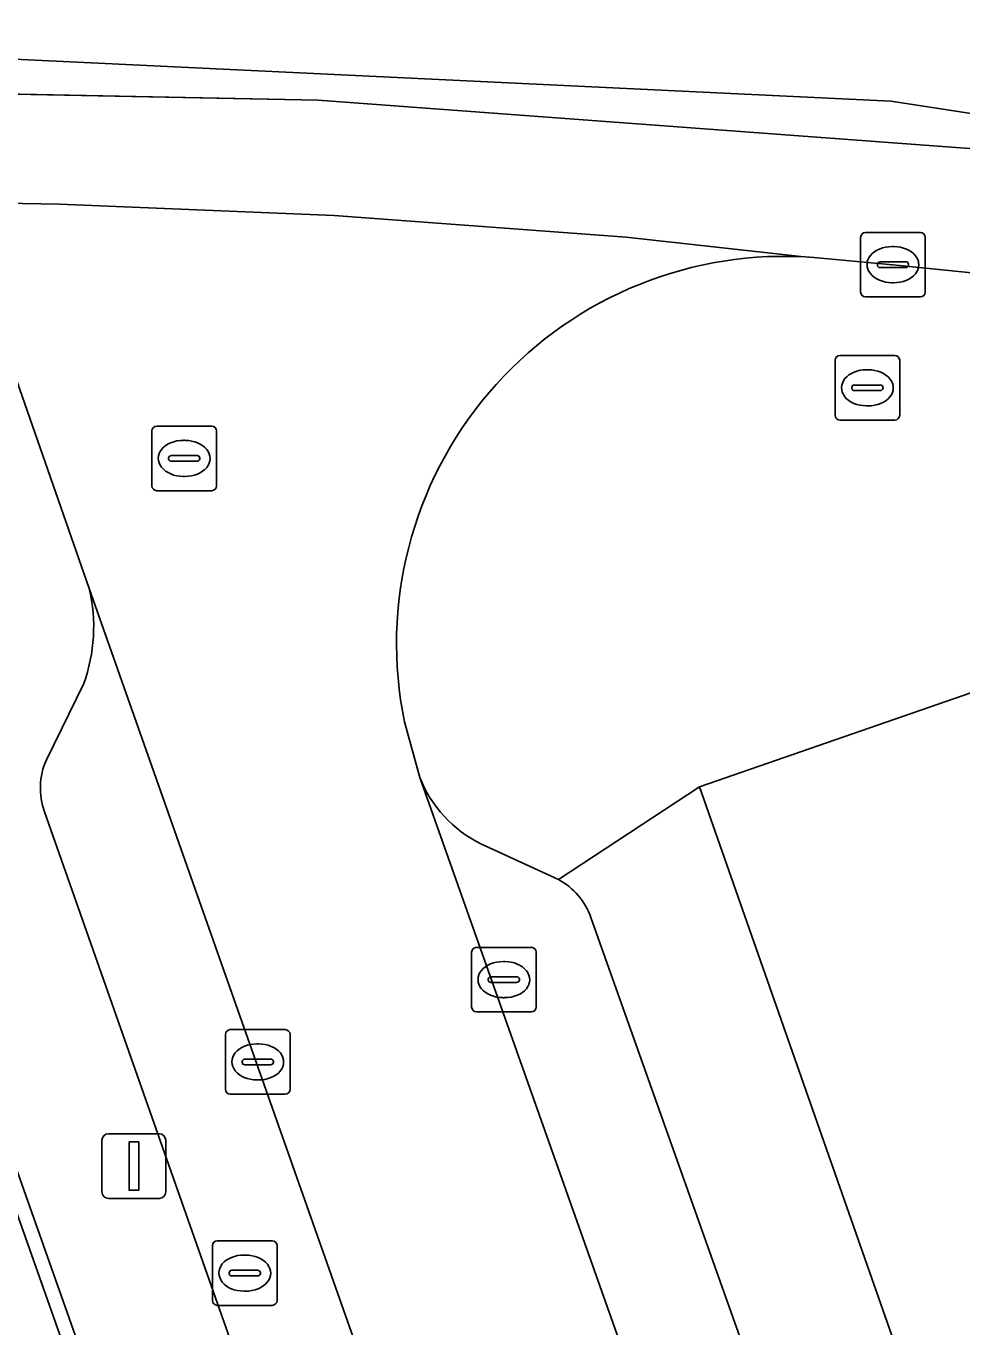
# Model space of a CAD drawing. Extents: x 162172 to 163187, y 382874 to 383685.
# Drawn here: x 162909.58 to 162924.08, y 383664.38 to 383684.52 of the extents above; entities that cross this region are included whole.
import ezdxf

# ---------------------------------------------------------------- set-up
doc = ezdxf.new("R2010")
doc.units = 0
for name, color, linetype in [('IMGEO_Brandkraan', 7, 'Continuous'), ('IMGEO_Erf', 7, 'Continuous'), ('IMGEO_Hek', 7, 'Continuous'), ('IMGEO_Kolk', 7, 'Continuous'), ('IMGEO_Lichtmast', 7, 'Continuous'), ('IMGEO_Pand', 7, 'Continuous'), ('IMGEO_Parkeervlak_open', 7, 'Continuous'), ('IMGEO_Rijbaan_lokaal_gesloten', 7, 'Continuous'), ('IMGEO_Rijbaan_lokaal_open', 7, 'Continuous'), ('IMGEO_Rioolput', 7, 'Continuous'), ('IMGEO_Voetpad_open', 7, 'Continuous')]:
    doc.layers.add(name, color=color, linetype=linetype)

msp = doc.modelspace()

# ---------------------------------------------------------------- linework, layer by layer
at = {"layer": 'IMGEO_Brandkraan'}
for p, q in [((162922.111, 383678.486), (162922.111, 383679.338)), ((162922.186, 383679.412), (162923.038, 383679.412)), ((162923.112, 383679.338), (162923.112, 383678.486)), ((162922.599, 383679.192), (162922.624, 383679.192)), ((162922.37, 383678.906), (162922.37, 383678.918)), ((162922.413, 383678.955), (162922.811, 383678.955)), ((162922.854, 383678.918), (162922.854, 383678.906)), ((162922.808, 383678.869), (162922.41, 383678.869)), ((162922.622, 383678.632), (162922.597, 383678.632)), ((162923.038, 383678.412), (162922.186, 383678.412))]:
    msp.add_line(p, q, dxfattribs=at)
for points in [[(162922.111, 383678.486), (162922.111, 383679.338)], [(162922.186, 383679.412), (162923.038, 383679.412)], [(162923.112, 383679.338), (162923.112, 383678.486)], [(162923.038, 383678.412), (162922.186, 383678.412)]]:
    msp.add_lwpolyline(points, dxfattribs=at)
for centre, radius, start, end in [((162922.188, 383679.336), 0.0765, 91.552, 178.448), ((162922.188, 383679.336), 0.0765, 91.552, 178.448), ((162923.036, 383679.336), 0.0765, 1.552, 88.448), ((162923.036, 383679.336), 0.0765, 1.552, 88.448), ((162922.41, 383678.915), 0.0403, 85.8775, 175.7526), ((162922.407, 383678.905), 0.0366, 178.938, 274.7102), ((162922.811, 383678.912), 0.043, 264.8664, 352.4533), ((162922.815, 383678.917), 0.0386, 1.7309, 96.639), ((162922.188, 383678.488), 0.0765, 181.552, 268.448), ((162922.188, 383678.488), 0.0765, 181.552, 268.448), ((162923.036, 383678.488), 0.0765, 271.552, 358.448), ((162923.036, 383678.488), 0.0765, 271.552, 358.448)]:
    msp.add_arc(centre, radius, start, end, dxfattribs=at)
for centre, major_axis, ratio, start_param, end_param in [((162922.598, 383678.912), (-0.387, 0.002), 0.722429, 4.712389, 7.853982), ((162922.623, 383678.912), (-0.39, 0.002), 0.717154, 1.570796, 4.712389)]:
    msp.add_ellipse(centre, major_axis=major_axis, ratio=ratio, start_param=start_param, end_param=end_param, dxfattribs=at)
at = {"layer": 'IMGEO_Erf'}
msp.add_lwpolyline([(162916.808, 383645.252), (162917.022, 383645.318), (162905.854, 383676.941), (162900.86, 383679.518), (162900.856, 383679.351), (162896.033, 383677.873), (162891.968, 383676.595), (162891.808, 383676.545), (162838.673, 383660.196), (162837.735, 383657.749), (162837.594, 383657.15), (162860.297, 383631.879), (162881.252, 383608.295), (162909.981, 383576.237), (162910.86, 383575.728)], dxfattribs=at)
at = {"layer": 'IMGEO_Hek'}
msp.add_lwpolyline([(162900.856, 383679.351), (162905.648, 383676.864), (162916.808, 383645.252)], dxfattribs=at)
at = {"layer": 'IMGEO_Kolk'}
for p, q in [((162922.582, 383681.319), (162923.434, 383681.319)), ((162922.507, 383680.393), (162922.507, 383681.245)), ((162923.508, 383681.245), (162923.508, 383680.393)), ((162922.995, 383681.099), (162923.02, 383681.099)), ((162922.766, 383680.813), (162922.766, 383680.825)), ((162923.204, 383680.776), (162922.806, 383680.776)), ((162922.809, 383680.862), (162923.207, 383680.862)), ((162923.25, 383680.825), (162923.25, 383680.813)), ((162923.018, 383680.539), (162922.993, 383680.539)), ((162923.434, 383680.319), (162922.582, 383680.319)), ((162916.557, 383670.243), (162917.409, 383670.243)), ((162916.482, 383669.317), (162916.482, 383670.169)), ((162917.483, 383670.169), (162917.483, 383669.317)), ((162916.97, 383670.023), (162916.995, 383670.023)), ((162916.741, 383669.737), (162916.741, 383669.749)), ((162917.179, 383669.7), (162916.781, 383669.7)), ((162916.784, 383669.786), (162917.182, 383669.786)), ((162917.225, 383669.749), (162917.225, 383669.737)), ((162916.993, 383669.463), (162916.968, 383669.463)), ((162917.409, 383669.243), (162916.557, 383669.243)), ((162912.67, 383668.042), (162912.67, 383668.894)), ((162912.745, 383668.968), (162913.597, 383668.968)), ((162913.671, 383668.894), (162913.671, 383668.042)), ((162913.158, 383668.748), (162913.183, 383668.748)), ((162912.929, 383668.462), (162912.929, 383668.474)), ((162912.972, 383668.511), (162913.37, 383668.511)), ((162913.413, 383668.474), (162913.413, 383668.462)), ((162913.367, 383668.425), (162912.969, 383668.425)), ((162913.181, 383668.188), (162913.156, 383668.188)), ((162913.597, 383667.968), (162912.745, 383667.968))]:
    msp.add_line(p, q, dxfattribs=at)
for points in [[(162922.582, 383681.319), (162923.434, 383681.319)], [(162922.507, 383680.393), (162922.507, 383681.245)], [(162923.508, 383681.245), (162923.508, 383680.393)], [(162923.434, 383680.319), (162922.582, 383680.319)], [(162916.557, 383670.243), (162917.409, 383670.243)], [(162916.482, 383669.317), (162916.482, 383670.169)], [(162917.483, 383670.169), (162917.483, 383669.317)], [(162917.409, 383669.243), (162916.557, 383669.243)], [(162912.67, 383668.042), (162912.67, 383668.894)], [(162912.745, 383668.968), (162913.597, 383668.968)], [(162913.671, 383668.894), (162913.671, 383668.042)], [(162913.597, 383667.968), (162912.745, 383667.968)]]:
    msp.add_lwpolyline(points, dxfattribs=at)
for centre, radius, start, end in [((162922.584, 383681.243), 0.0765, 91.552, 178.448), ((162922.584, 383681.243), 0.0765, 91.552, 178.448), ((162923.432, 383681.243), 0.0765, 1.552, 88.448), ((162923.432, 383681.243), 0.0765, 1.552, 88.448), ((162922.806, 383680.822), 0.0403, 85.8775, 175.7526), ((162922.803, 383680.812), 0.0366, 178.938, 274.7102), ((162923.207, 383680.819), 0.043, 264.8664, 352.4533), ((162923.211, 383680.824), 0.0386, 1.7309, 96.639), ((162922.584, 383680.395), 0.0765, 181.552, 268.448), ((162922.584, 383680.395), 0.0765, 181.552, 268.448), ((162923.432, 383680.395), 0.0765, 271.552, 358.448), ((162923.432, 383680.395), 0.0765, 271.552, 358.448), ((162916.559, 383670.167), 0.0765, 91.552, 178.448), ((162916.559, 383670.167), 0.0765, 91.552, 178.448), ((162917.407, 383670.167), 0.0765, 1.552, 88.448), ((162917.407, 383670.167), 0.0765, 1.552, 88.448), ((162916.781, 383669.746), 0.0403, 85.8775, 175.7526), ((162916.778, 383669.736), 0.0366, 178.938, 274.7102), ((162917.182, 383669.743), 0.043, 264.8664, 352.4533), ((162917.186, 383669.748), 0.0386, 1.7309, 96.639), ((162916.559, 383669.319), 0.0765, 181.552, 268.448), ((162916.559, 383669.319), 0.0765, 181.552, 268.448), ((162917.407, 383669.319), 0.0765, 271.552, 358.448), ((162917.407, 383669.319), 0.0765, 271.552, 358.448), ((162912.747, 383668.892), 0.0765, 91.552, 178.448), ((162912.747, 383668.892), 0.0765, 91.552, 178.448), ((162913.595, 383668.892), 0.0765, 1.552, 88.448), ((162913.595, 383668.892), 0.0765, 1.552, 88.448), ((162912.969, 383668.471), 0.0403, 85.8775, 175.7526), ((162912.966, 383668.461), 0.0366, 178.938, 274.7102), ((162913.37, 383668.468), 0.043, 264.8664, 352.4533), ((162913.374, 383668.473), 0.0386, 1.7309, 96.639), ((162912.747, 383668.044), 0.0765, 181.552, 268.448), ((162912.747, 383668.044), 0.0765, 181.552, 268.448), ((162913.595, 383668.044), 0.0765, 271.552, 358.448), ((162913.595, 383668.044), 0.0765, 271.552, 358.448)]:
    msp.add_arc(centre, radius, start, end, dxfattribs=at)
for centre, major_axis, ratio, start_param, end_param in [((162922.994, 383680.819), (-0.387, 0.002), 0.722429, 4.712389, 7.853982), ((162923.019, 383680.819), (-0.39, 0.002), 0.717154, 1.570796, 4.712389), ((162916.969, 383669.743), (-0.387, 0.002), 0.722429, 4.712389, 7.853982), ((162916.994, 383669.743), (-0.39, 0.002), 0.717154, 1.570796, 4.712389), ((162913.157, 383668.468), (-0.387, 0.002), 0.722429, 4.712389, 7.853982), ((162913.182, 383668.468), (-0.39, 0.002), 0.717154, 1.570796, 4.712389)]:
    msp.add_ellipse(centre, major_axis=major_axis, ratio=ratio, start_param=start_param, end_param=end_param, dxfattribs=at)
at = {"layer": 'IMGEO_Lichtmast'}
for p, q in [((162910.757, 383666.454), (162910.757, 383667.254)), ((162910.757, 383667.254), (162910.757, 383666.454)), ((162910.857, 383667.354), (162911.647, 383667.354)), ((162911.647, 383667.354), (162910.857, 383667.354)), ((162911.747, 383667.254), (162911.747, 383666.454)), ((162911.747, 383666.454), (162911.747, 383667.254)), ((162911.647, 383666.354), (162910.857, 383666.354)), ((162910.857, 383666.354), (162911.647, 383666.354))]:
    msp.add_line(p, q, dxfattribs=at)
msp.add_lwpolyline([(162911.177, 383667.229), (162911.327, 383667.229), (162911.327, 383666.479), (162911.177, 383666.479), (162911.177, 383667.229)], dxfattribs=at)
for centre, start, end in [((162910.857, 383667.254), 90, 180), ((162910.857, 383667.254), 90, 180), ((162911.647, 383667.254), 0, 90), ((162911.647, 383667.254), 360, 90), ((162910.857, 383666.454), 180, 270), ((162910.857, 383666.454), 180, 270), ((162911.647, 383666.454), 270, 0), ((162911.647, 383666.454), 270, 0)]:
    msp.add_arc(centre, 0.1, start, end, dxfattribs=at)
at = {"layer": 'IMGEO_Pand'}
msp.add_lwpolyline([(162931.617, 383639.614), (162937.863, 383641.479), (162930.462, 383662.534), (162933.833, 383673.911), (162933.484, 383674.007), (162927.509, 383675.327), (162920.012, 383672.731)], close=True, dxfattribs=at)
at = {"layer": 'IMGEO_Parkeervlak_open'}
for points in [[(162938.068, 383597.999), (162926.448, 383630.793), (162925.278, 383634.043), (162910.559, 383675.802)], [(162910.475, 383674.33), (162909.897, 383673.148)], [(162915.679, 383672.873), (162928.98, 383635.304), (162928.989, 383636.153), (162929.113, 383636.577), (162929.647, 383637.503)], [(162909.87, 383672.342), (162915.326, 383656.831)], [(162917.827, 383671.294), (162916.628, 383671.846)], [(162923.671, 383655.66), (162918.33, 383670.704)]]:
    msp.add_lwpolyline(points, dxfattribs=at)
for centre, radius, start, end in [((162908.081, 383675.205), 2.549, 339.9245, 13.5434), ((162910.868, 383672.712), 1.064, 155.8178, 200.345), ((162917.513, 383673.616), 1.979, 202.0511, 243.4279), ((162917.3, 383670.336), 1.094, 19.6862, 61.2118)]:
    msp.add_arc(centre, radius, start, end, dxfattribs=at)
at = {"layer": 'IMGEO_Rijbaan_lokaal_gesloten'}
for points in [[(162982.453, 383670.425), (162963.252, 383677.157), (162931.033, 383682.115), (162922.976, 383683.355), (162910.589, 383683.945), (162898.578, 383684.517), (162874.567, 383682.58), (162844.747, 383672.508), (162838.543, 383669.56), (162838.766, 383668.996), (162839.387, 383669.288), (162849.673, 383672.355)], [(163028.485, 383653.341), (163024.002, 383654.96), (163013.044, 383658.698), (162989.757, 383665.301), (162983.032, 383667.294), (162960.99, 383674.022), (162950.499, 383677.261), (162939.851, 383679.939), (162934.684, 383681.123), (162924.192, 383682.619), (162914.105, 383683.366), (162901.777, 383683.615), (162894.18, 383683.491), (162885.463, 383682.743), (162873.508, 383679.63)], [(162873.508, 383679.63), (162885.463, 383682.743), (162894.18, 383683.491), (162901.777, 383683.615), (162914.105, 383683.366), (162924.192, 383682.619), (162934.684, 383681.123), (162939.851, 383679.939), (162950.499, 383677.261), (162960.99, 383674.022), (162983.032, 383667.294), (162989.757, 383665.301), (163013.044, 383658.698), (163024.002, 383654.96), (163028.485, 383653.341), (163043.429, 383647.484), (163052.022, 383644.369), (163086.034, 383633.689), (163088.633, 383632.908), (163092.051, 383630.905)], [(162906.376, 383681.826), (162910.103, 383681.759), (162914.353, 383681.58), (162918.877, 383681.245), (162921.581, 383680.944), (162921.78, 383680.932), (162923.008, 383680.819), (162925.707, 383680.541)]]:
    msp.add_lwpolyline(points, dxfattribs=at)
at = {"layer": 'IMGEO_Rijbaan_lokaal_open'}
for points in [[(162921.581, 383680.944), (162918.877, 383681.245), (162914.353, 383681.58), (162910.103, 383681.759), (162906.376, 383681.826)], [(162909.36, 383679.242), (162910.559, 383675.802), (162925.278, 383634.043), (162928.98, 383635.304), (162915.679, 383672.873), (162915.442, 383673.738)]]:
    msp.add_lwpolyline(points, dxfattribs=at)
msp.add_arc((162921.324, 383674.945), 6.004, 87.5439, 191.5988, dxfattribs=at)
at = {"layer": 'IMGEO_Rioolput'}
for p, q in [((162911.606, 383678.318), (162912.458, 383678.318)), ((162911.531, 383677.392), (162911.531, 383678.244)), ((162912.019, 383678.098), (162912.044, 383678.098)), ((162912.532, 383678.244), (162912.532, 383677.392)), ((162911.79, 383677.812), (162911.79, 383677.824)), ((162912.228, 383677.775), (162911.83, 383677.775)), ((162911.833, 383677.861), (162912.231, 383677.861)), ((162912.274, 383677.824), (162912.274, 383677.812)), ((162912.042, 383677.538), (162912.017, 383677.538)), ((162912.458, 383677.318), (162911.606, 383677.318)), ((162912.469, 383664.77), (162912.469, 383665.622)), ((162912.544, 383665.696), (162913.396, 383665.696)), ((162913.47, 383665.622), (162913.47, 383664.77)), ((162912.957, 383665.476), (162912.982, 383665.476)), ((162912.771, 383665.239), (162913.169, 383665.239)), ((162912.728, 383665.19), (162912.728, 383665.202)), ((162913.166, 383665.153), (162912.768, 383665.153)), ((162913.212, 383665.202), (162913.212, 383665.19)), ((162912.98, 383664.916), (162912.955, 383664.916)), ((162913.396, 383664.696), (162912.544, 383664.696))]:
    msp.add_line(p, q, dxfattribs=at)
for points in [[(162911.606, 383678.318), (162912.458, 383678.318)], [(162911.531, 383677.392), (162911.531, 383678.244)], [(162912.532, 383678.244), (162912.532, 383677.392)], [(162912.458, 383677.318), (162911.606, 383677.318)], [(162912.469, 383664.77), (162912.469, 383665.622)], [(162912.544, 383665.696), (162913.396, 383665.696)], [(162913.47, 383665.622), (162913.47, 383664.77)], [(162913.396, 383664.696), (162912.544, 383664.696)]]:
    msp.add_lwpolyline(points, dxfattribs=at)
for centre, radius, start, end in [((162911.608, 383678.242), 0.0765, 91.552, 178.448), ((162911.608, 383678.242), 0.0765, 91.552, 178.448), ((162912.456, 383678.242), 0.0765, 1.552, 88.448), ((162912.456, 383678.242), 0.0765, 1.552, 88.448), ((162911.83, 383677.821), 0.0403, 85.8775, 175.7526), ((162911.827, 383677.811), 0.0366, 178.938, 274.7102), ((162912.231, 383677.818), 0.043, 264.8664, 352.4533), ((162912.235, 383677.823), 0.0386, 1.7309, 96.639), ((162911.608, 383677.394), 0.0765, 181.552, 268.448), ((162911.608, 383677.394), 0.0765, 181.552, 268.448), ((162912.456, 383677.394), 0.0765, 271.552, 358.448), ((162912.456, 383677.394), 0.0765, 271.552, 358.448), ((162912.546, 383665.62), 0.0765, 91.552, 178.448), ((162912.546, 383665.62), 0.0765, 91.552, 178.448), ((162913.394, 383665.62), 0.0765, 1.552, 88.448), ((162913.394, 383665.62), 0.0765, 1.552, 88.448), ((162912.768, 383665.199), 0.0403, 85.8775, 175.7526), ((162913.173, 383665.201), 0.0386, 1.7309, 96.639), ((162912.765, 383665.189), 0.0366, 178.938, 274.7102), ((162913.169, 383665.196), 0.043, 264.8664, 352.4533), ((162912.546, 383664.772), 0.0765, 181.552, 268.448), ((162912.546, 383664.772), 0.0765, 181.552, 268.448), ((162913.394, 383664.772), 0.0765, 271.552, 358.448), ((162913.394, 383664.772), 0.0765, 271.552, 358.448)]:
    msp.add_arc(centre, radius, start, end, dxfattribs=at)
for centre, major_axis, ratio, start_param, end_param in [((162912.018, 383677.818), (-0.387, 0.002), 0.722429, 4.712389, 7.853982), ((162912.043, 383677.818), (-0.39, 0.002), 0.717154, 1.570796, 4.712389), ((162912.956, 383665.196), (-0.387, 0.002), 0.722429, 4.712389, 7.853982), ((162912.981, 383665.196), (-0.39, 0.002), 0.717154, 1.570796, 4.712389)]:
    msp.add_ellipse(centre, major_axis=major_axis, ratio=ratio, start_param=start_param, end_param=end_param, dxfattribs=at)
at = {"layer": 'IMGEO_Voetpad_open'}
for points in [[(162925.707, 383680.541), (162923.008, 383680.819), (162921.78, 383680.932), (162921.581, 383680.944)], [(162910.559, 383675.802), (162909.36, 383679.242), (162905.854, 383676.941), (162917.022, 383645.318), (162916.808, 383645.252), (162918.27, 383641.001), (162918.551, 383641.102), (162933.743, 383598.117), (162934.766, 383595.346), (162938.068, 383597.999)], [(162916.628, 383671.846), (162917.827, 383671.294), (162920.012, 383672.731), (162927.509, 383675.327), (162933.484, 383674.007), (162933.833, 383673.911), (162938.647, 383672.595), (162939.062, 383673.962), (162949.528, 383671.102), (162949.175, 383669.715), (162950.182, 383669.407), (162959.897, 383666.505), (162960.791, 383666.273), (162966.458, 383664.594), (162967.735, 383664.249), (162973.958, 383662.405), (162980.181, 383660.561), (162982.489, 383659.91), (162996.597, 383655.745)], [(162909.897, 383673.148), (162910.475, 383674.33)], [(162915.442, 383673.738), (162915.679, 383672.873)], [(162947.224, 383595.624), (162947.13, 383595.591), (162945.617, 383599.915), (162943.934, 383604.661), (162943.776, 383605.125), (162943.546, 383605.747), (162943.574, 383605.784), (162943.533, 383605.9), (162941.69, 383611.111), (162939.712, 383616.703), (162939.622, 383616.958), (162937.703, 383622.249), (162935.873, 383627.471), (162931.617, 383639.614), (162920.012, 383672.731), (162917.827, 383671.294)], [(162915.326, 383656.831), (162909.87, 383672.342)], [(162918.33, 383670.704), (162923.671, 383655.66)]]:
    msp.add_lwpolyline(points, dxfattribs=at)
for centre, radius, start, end in [((162921.324, 383674.945), 6.004, 87.5439, 191.5988), ((162908.081, 383675.205), 2.549, 339.9245, 13.5434), ((162910.868, 383672.712), 1.064, 155.8178, 200.345), ((162917.513, 383673.616), 1.979, 202.0511, 243.4279), ((162917.3, 383670.336), 1.094, 19.6862, 61.2118)]:
    msp.add_arc(centre, radius, start, end, dxfattribs=at)

doc.saveas('drawing.dxf')
